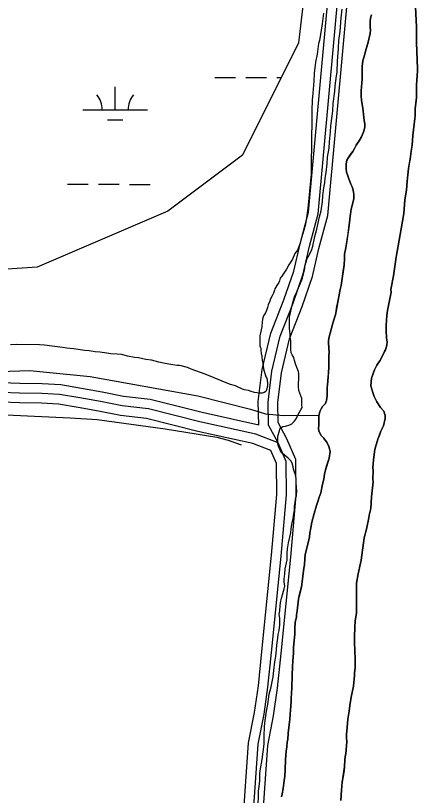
# Model space of a CAD drawing. Extents: x 3219052 to 3256913, y 800770 to 826146.
# Drawn here: x 3245652 to 3246275, y 821259 to 822468 of the extents above; entities that cross this region are included whole.
import ezdxf

# ---------------------------------------------------------------- set-up
doc = ezdxf.new("R2010")
doc.units = 0
for name, color, linetype in [('V-ROAD-CNTR', 7, 'Continuous'), ('V-SITE-VEGE', 7, 'Continuous'), ('V-TOPO-SHOR', 7, 'Continuous'), ('V-WETL-SWMP', 7, 'Continuous')]:
    doc.layers.add(name, color=color, linetype=linetype)

msp = doc.modelspace()

# ---------------------------------------------------------------- linework, layer by layer
at = {"layer": 'V-ROAD-CNTR'}
for points in [[(3246072.4, 821811.9), (3246058.7, 821837), (3246058.2, 821868), (3246063.8, 821914.2), (3246076.2, 821966.7), (3246096, 822017), (3246112, 822063.7), (3246122.2, 822107.2), (3246135.7, 822158.4), (3246186.1, 822708.6), (3246230.8, 823106), (3246238.7, 823136), (3246260.4, 823174.1), (3246264.7, 823213), (3246267.9, 823272), (3246268.1, 823336), (3246263.3, 823423.9), (3246260, 823513.3), (3246266.7, 823571.2), (3246265.8, 823600.4), (3246257.3, 823623.7), (3246248.6, 823630.3)], [(3246028.8, 821833.2), (3246028.1, 821869.5), (3246034.2, 821919.5), (3246047.5, 821975.7), (3246067.9, 822027.4), (3246083.1, 822072), (3246093.1, 822114.4), (3246106.1, 822163.7), (3246156.2, 822711.6), (3246201.3, 823111.5), (3246210.7, 823147.4), (3246231.2, 823183.6), (3246234.8, 823215.5), (3246237.9, 823272.9), (3246238.1, 823335.2), (3246233.3, 823422.6), (3246229.9, 823514.4), (3246236.7, 823572.4), (3246235.9, 823594.7), (3246232.1, 823605.2), (3246229.2, 823607.4)], [(3246058.9, 821805.4), (3246043.8, 821833.1), (3246043.1, 821868.7), (3246049, 821916.8), (3246061.8, 821971.2), (3246081.9, 822022.2), (3246097.6, 822067.8), (3246107.6, 822110.8), (3246120.9, 822161.1), (3246171.2, 822710.1)], [(3246028.8, 821833.2), (3245940.9, 821852.6), (3245860.2, 821872.9), (3245819.1, 821877.7), (3245785.9, 821884.3), (3245754, 821890.1), (3245721.6, 821895.5), (3245692.9, 821897.2), (3245658, 821897.6), (3245630.4, 821898.5)], [(3246019.2, 821211.7), (3246027.7, 821338.1), (3246037, 821384.6), (3246043, 821426.7), (3246048.6, 821480.3), (3246063.5, 821629.9), (3246071.6, 821725.1), (3246071.2, 821776.4), (3246058.9, 821805.4), (3246024.2, 821818.9), (3245937.5, 821838), (3245857.5, 821858.2), (3245816.8, 821862.8), (3245783.1, 821869.5), (3245751.4, 821875.3), (3245719.9, 821880.6), (3245692.4, 821882.2), (3245657.7, 821882.6), (3245630.2, 821883.5)], [(3246004.2, 821213.1), (3246012.8, 821340), (3246022.2, 821387.2), (3246028.2, 821428.6), (3246033.6, 821481.8), (3246048.6, 821631.3), (3246056.6, 821725.7), (3246056.3, 821773.3), (3246047.5, 821793.7), (3246019.8, 821804.5), (3245934, 821823.4), (3245854.8, 821843.4), (3245814.5, 821848), (3245780.3, 821854.8), (3245748.8, 821860.5), (3245718.2, 821865.6), (3245691.9, 821867.3), (3245657.4, 821867.6), (3245630, 821868.5)], [(3245866.7, 819955.1), (3245878.1, 820096.7), (3245892.9, 820275.6), (3245907.9, 820359.4), (3245924.2, 820430.3), (3245935.2, 820468.9), (3245937.9, 820516), (3245943, 820613.4), (3245966, 820826.6), (3245972.4, 820866.3), (3245976.1, 820882.3), (3245987, 820902.2), (3245992.4, 820926.9), (3246000.3, 820956.1), (3246015.2, 821040.2), (3246034.1, 821210.4), (3246042.6, 821336.1), (3246051.8, 821382.1), (3246057.9, 821424.9), (3246063.5, 821478.8), (3246078.4, 821628.5), (3246086.7, 821724.5), (3246086.2, 821779.6), (3246072.4, 821811.9)]]:
    msp.add_lwpolyline(points, dxfattribs=at)
at = {"layer": 'V-SITE-VEGE'}
for p, q in [((3246273.7, 822450.5), (3246272, 822482)), ((3246273.6, 822426.1), (3246273.7, 822450.5)), ((3246274.9, 822386.1), (3246273.6, 822426.1)), ((3246273.3, 822360.3), (3246274.8, 822382.7)), ((3246274.8, 822382.7), (3246274.9, 822386.1)), ((3246273.2, 822341.2), (3246273.3, 822360.3)), ((3246271.2, 822323.5), (3246273.2, 822341.2)), ((3246271.2, 822313.1), (3246271.2, 822323.5)), ((3246267.7, 822282.5), (3246271.2, 822313.1)), ((3246266.7, 822267.3), (3246267.7, 822282.5)), ((3246265.2, 822258.2), (3246266.7, 822267.3)), ((3246263.7, 822245.8), (3246265.2, 822258.2)), ((3246260.8, 822231), (3246263.7, 822245.8)), ((3246258.8, 822211.5), (3246260.8, 822231)), ((3246257.8, 822197.6), (3246258.8, 822211.5)), ((3246255.3, 822182.4), (3246257.8, 822197.6)), ((3246253.8, 822161.4), (3246255.3, 822182.4)), ((3246249.9, 822137.5), (3246253.8, 822161.4)), ((3246242, 822093.7), (3246249.9, 822137.5)), ((3246237.6, 822064.6), (3246242, 822093.7)), ((3246233.7, 822043.6), (3246237.6, 822064.6)), ((3246234.1, 822039.3), (3246233.7, 822043.6)), ((3246230.2, 822018.8), (3246234.1, 822039.3)), ((3246228.3, 822010.7), (3246230.2, 822018.8)), ((3246227.3, 822003.1), (3246228.3, 822010.7)), ((3246226.3, 821987.8), (3246227.3, 822003.1)), ((3246226.2, 821979.7), (3246226.3, 821987.8)), ((3246227.1, 821968.7), (3246226.2, 821979.7)), ((3246226.6, 821953), (3246227.5, 821957.7)), ((3246228, 821962), (3246227.1, 821968.7)), ((3246227.5, 821957.7), (3246228, 821962)), ((3246221.8, 821942.5), (3246223.7, 821947.2)), ((3246223.7, 821947.2), (3246225.6, 821950.1)), ((3246225.6, 821950.1), (3246226.6, 821953)), ((3246211.7, 821926.3), (3246216.5, 821933)), ((3246216.5, 821933), (3246221.8, 821942.5)), ((3246208.3, 821918.7), (3246211.7, 821926.3)), ((3246203.4, 821905.8), (3246208.3, 821918.7)), ((3246202.4, 821893.9), (3246203.4, 821905.8)), ((3246205.7, 821883.9), (3246202.4, 821893.9)), ((3246207.6, 821877.6), (3246205.7, 821883.9)), ((3246211.9, 821869), (3246207.6, 821877.6)), ((3246217.6, 821860.4), (3246211.9, 821869)), ((3246222.8, 821854.7), (3246217.6, 821860.4)), ((3246225.1, 821848), (3246222.8, 821854.7)), ((3246222.2, 821832.2), (3246224.6, 821843.2)), ((3246224.6, 821843.2), (3246225.1, 821848)), ((3246218.3, 821823.7), (3246222.2, 821832.2)), ((3246213.5, 821811.3), (3246218.3, 821823.7)), ((3246208.7, 821795.1), (3246213.5, 821811.3)), ((3246206.7, 821779.3), (3246208.7, 821795.1)), ((3246205.7, 821766.9), (3246206.7, 821779.3)), ((3246206.1, 821762.6), (3246205.7, 821766.9)), ((3246205.6, 821749.3), (3246206.1, 821762.6)), ((3246203.6, 821721.6), (3246206, 821745)), ((3246206, 821745), (3246205.6, 821749.3)), ((3246202.5, 821704), (3246203.6, 821721.6)), ((3246200.1, 821693.5), (3246202.5, 821704)), ((3246199.6, 821689.2), (3246200.1, 821693.5)), ((3246195.7, 821671.5), (3246199.6, 821689.2)), ((3246192.3, 821658.2), (3246195.7, 821671.5)), ((3246187.4, 821623.4), (3246192.3, 821658.2)), ((3246183, 821602.4), (3246187.4, 821623.4)), ((3246180.5, 821588.1), (3246183, 821602.4)), ((3246180.3, 821541.8), (3246180.5, 821588.1)), ((3246178.3, 821528.9), (3246180.3, 821541.8)), ((3246177.8, 821519.9), (3246178.3, 821528.9)), ((3246177.3, 821508.4), (3246177.8, 821516)), ((3246177.8, 821516), (3246177.8, 821519.9)), ((3246177.2, 821497), (3246177.3, 821508.4)), ((3246177.6, 821482.6), (3246177.2, 821497)), ((3246178.5, 821471.2), (3246177.6, 821482.6)), ((3246178.5, 821456.4), (3246178.5, 821471.2)), ((3246177.5, 821448.8), (3246178.5, 821456.4)), ((3246175.5, 821428.2), (3246177.5, 821444.5)), ((3246177.5, 821444.5), (3246177.5, 821448.8)), ((3246172.1, 821411.1), (3246175.5, 821428.2)), ((3246170.1, 821398.2), (3246172.1, 821411.1)), ((3246167.1, 821376.7), (3246169.1, 821389.6)), ((3246169.1, 821389.6), (3246170.1, 821398.2)), ((3246166.1, 821363.9), (3246167.1, 821376.7)), ((3246165.1, 821352.9), (3246166.1, 821363.9)), ((3246165.1, 821347.6), (3246165.1, 821352.9)), ((3246164, 821323.8), (3246165.5, 821342.4)), ((3246165.5, 821342.4), (3246165.1, 821347.6)), ((3246162.5, 821313.8), (3246163, 821318.5)), ((3246163, 821318.5), (3246164, 821323.8)), ((3246162, 821302.8), (3246162.5, 821313.8)), ((3246158.1, 821279), (3246162, 821302.8)), ((3246157.1, 821266.6), (3246158.1, 821279)), ((3246156.1, 821250.8), (3246157.1, 821266.6))]:
    msp.add_line(p, q, dxfattribs=at)
for points in [[(3246123.1, 822156.2), (3246125.7, 822165.7), (3246127.7, 822179.9), (3246128.3, 822189), (3246129.8, 822201.1), (3246131.4, 822209.2), (3246131.9, 822216.3), (3246133.4, 822224.8), (3246135, 822238.5), (3246135.5, 822248.6), (3246138.1, 822262.7), (3246138.6, 822272.8), (3246140.2, 822288), (3246140.7, 822297.6), (3246142.8, 822312.2), (3246143.8, 822320.8), (3246144.3, 822331.9), (3246146.9, 822350.6), (3246147.5, 822359.2), (3246149.5, 822374.9), (3246150.5, 822380.4), (3246151.1, 822397.6), (3246152.7, 822417.3), (3246153.2, 822430), (3246154.8, 822443.6), (3246156.8, 822464.8), (3246158.4, 822478.5)], [(3246129.1, 822472), (3246127, 822455.8)], [(3246203.7, 822469.4), (3246202.7, 822466.6), (3246201.7, 822460.8), (3246201.7, 822450.3), (3246202.1, 822445.6), (3246201.6, 822440.8), (3246198.2, 822425.1), (3246194.8, 822415), (3246192.9, 822406.9), (3246190, 822398.4), (3246189, 822389.3), (3246189.4, 822370.2), (3246187.8, 822351.6), (3246187.8, 822343.5), (3246188.3, 822337.3), (3246189.2, 822330.6), (3246190.1, 822324.9), (3246192.4, 822305.8), (3246193.3, 822300.5), (3246193.3, 822295.8), (3246191.9, 822289.1), (3246188, 822280.5), (3246184.6, 822274.3), (3246181.7, 822270.5), (3246179.8, 822267.2), (3246177.4, 822262.4), (3246174.5, 822257.7), (3246167.8, 822248.1), (3246165.4, 822243.9), (3246164.4, 822238.6), (3246164.4, 822230.5), (3246164.8, 822225.3), (3246166.7, 822220), (3246168.1, 822216.7), (3246171.4, 822207.1), (3246173.8, 822202.8), (3246174.7, 822199.4), (3246175.7, 822194.7), (3246176.1, 822191.3), (3246176.1, 822184.2), (3246172.2, 822168), (3246170.7, 822157), (3246169.7, 822147.4), (3246168.7, 822139.8), (3246163.8, 822107.9), (3246161.9, 822098.3), (3246161.8, 822091.6), (3246161.3, 822081.2), (3246157.9, 822060.6), (3246156.4, 822049.7), (3246154.9, 822043.5)], [(3246127, 822455.8), (3246125.5, 822445.7), (3246122.9, 822430), (3246121.4, 822425), (3246119.3, 822408.3), (3246116.7, 822396.2), (3246114.7, 822379), (3246114.1, 822366.9), (3246112.6, 822348.2), (3246111.5, 822337.1), (3246111, 822321.4), (3246110.9, 822296.2), (3246110.4, 822285.6), (3246110.2, 822222.9), (3246105, 822169.3), (3246103.4, 822158.2), (3246101.4, 822144.6), (3246098.8, 822135.5), (3246095.2, 822123.4), (3246093.2, 822115.3), (3246089.1, 822104.7), (3246084.6, 822099.2), (3246081, 822090.6), (3246075.4, 822081.5), (3246071.9, 822074.9), (3246064.8, 822064.3), (3246062.2, 822061.3), (3246060.7, 822056.8), (3246059.7, 822054.3), (3246056.6, 822049.7), (3246053.6, 822044.7), (3246053.1, 822042.7), (3246051.6, 822037.6), (3246049.5, 822033.6), (3246046.5, 822028), (3246046, 822025.5), (3246043.4, 822019.9), (3246042.4, 822015.4), (3246040.9, 822010.8), (3246039.3, 822007.3), (3246036.3, 822002.8), (3246035.3, 821999.7), (3246034.3, 821993.7), (3246033.7, 821985.6), (3246030.6, 821971.5), (3246030.6, 821962.9), (3246030.6, 821956.3), (3246031.1, 821954.3), (3246032.1, 821952.3), (3246032.1, 821947.7), (3246032.6, 821945.7), (3246032.6, 821943.7), (3246033.6, 821941.1), (3246033.6, 821939.1), (3246034.1, 821934.1), (3246035.1, 821929), (3246036.1, 821920.4), (3246039.6, 821907.8), (3246041.1, 821905.7), (3246042.1, 821898.7), (3246042.1, 821893.6), (3246041, 821887.6), (3246039.5, 821885.5), (3246037, 821883.5), (3246033.9, 821882.5), (3246030.4, 821882.5), (3246022.3, 821883.6), (3246016.8, 821885.1), (3246012.7, 821886.6), (3246006.2, 821887.6), (3245997.6, 821891.2), (3245992.5, 821893.8), (3245985, 821896.3), (3245978.4, 821898.8), (3245959.7, 821906.5), (3245945.6, 821912.1), (3245923.9, 821919.7), (3245918.3, 821922.3), (3245908.2, 821925.3), (3245905.7, 821925.8), (3245902.2, 821925.8), (3245895.6, 821926.4), (3245889.5, 821927.9), (3245881, 821929.4), (3245873.9, 821931), (3245862.3, 821934), (3245853.7, 821935.1), (3245842.1, 821937.6), (3245836, 821938.1), (3245824.9, 821940.2), (3245816.3, 821942.8), (3245809.2, 821943.3), (3245799.1, 821943.8), (3245793.1, 821944.8), (3245782, 821946.4), (3245774.9, 821946.9), (3245765.8, 821948.5), (3245759.2, 821949), (3245741.5, 821951.6), (3245730.9, 821952.6), (3245724.4, 821953.6)], [(3246050.9, 821442.8), (3246052.4, 821452.4), (3246053.5, 821466.1), (3246055, 821474.2), (3246056.1, 821484.8), (3246056.6, 821491.8), (3246058.1, 821502.4), (3246058.7, 821508.5), (3246060.2, 821514.6), (3246061.2, 821523.2), (3246061.3, 821533.3), (3246060.3, 821539.8), (3246061.3, 821544.9), (3246061.8, 821552.5), (3246062.3, 821557.5), (3246063.9, 821564.6), (3246065.4, 821569.6), (3246067.4, 821575.7), (3246068, 821579.2), (3246069, 821583.3), (3246068, 821589.8), (3246068, 821593.9), (3246069, 821602.5), (3246069.6, 821610), (3246072.6, 821624.2), (3246072.7, 821634.3), (3246073.2, 821641.4), (3246074.7, 821650.5), (3246078.3, 821666.1), (3246078.8, 821672.2), (3246080.4, 821681.8), (3246081.9, 821687.8), (3246083.4, 821696.4), (3246084, 821700.5), (3246084, 821707.5), (3246085, 821712.6), (3246085.5, 821718.1), (3246087.1, 821723.2), (3246087.6, 821731.3), (3246087.1, 821736.3), (3246086.6, 821743.9), (3246086.6, 821750), (3246085.6, 821756), (3246084.1, 821760.1), (3246082.6, 821764.6), (3246082.1, 821768.2), (3246080.6, 821774.2), (3246078.6, 821777.8), (3246074.6, 821781.8), (3246068.5, 821786.4), (3246064.5, 821790), (3246062, 821794), (3246059.5, 821800.6), (3246058.5, 821804.1), (3246058.5, 821816.2), (3246061.1, 821824.3), (3246061.6, 821826.9), (3246063.6, 821829.4), (3246066.1, 821830.9), (3246070.2, 821831.4), (3246076.8, 821833.4), (3246080.3, 821834.9), (3246083.8, 821838.9), (3246086.9, 821843), (3246089.4, 821848.5), (3246094.5, 821857.6), (3246096, 821860.6), (3246095.5, 821864.7), (3246095.6, 821874.3), (3246091.1, 821886.9), (3246090.6, 821893), (3246090.6, 821899), (3246091.1, 821903.6), (3246091.1, 821912.7), (3246090.6, 821916.2), (3246087.6, 821922.3), (3246086.1, 821926.8), (3246084.1, 821933.4), (3246083.1, 821938), (3246080.6, 821942), (3246079.1, 821945.1), (3246078.6, 821950.6), (3246078.6, 821964.3), (3246077.6, 821969.3), (3246077.7, 821975.9), (3246077.2, 821977.9), (3246076.2, 821984.5), (3246076.2, 822000.6), (3246080.8, 822019.3), (3246084.4, 822032), (3246087.9, 822040), (3246096.6, 822061.2), (3246099.7, 822073.3), (3246100.7, 822081.4), (3246103.8, 822091.5), (3246105.3, 822094), (3246110.4, 822104.1), (3246112.4, 822110.7), (3246116, 822125.9), (3246119, 822137), (3246123.1, 822156.2)], [(3246154.9, 822043.5), (3246152, 822026.8), (3246147.6, 822004.4), (3246145.7, 821998.2), (3246143.7, 821991.5), (3246139.3, 821975.8), (3246137.9, 821970.1), (3246136.9, 821964.3), (3246136.9, 821960.5), (3246137.8, 821945.2), (3246137.3, 821941.4), (3246137.3, 821938.1), (3246137.7, 821932.4), (3246137.7, 821920.9), (3246136.7, 821916.1), (3246136.6, 821908), (3246135.6, 821895.2), (3246135.1, 821891.8), (3246135.1, 821878.4), (3246134.1, 821871.3), (3246132.2, 821866.5), (3246127.8, 821861.8), (3246125.4, 821858.5), (3246124, 821855.1), (3246122.5, 821849.9), (3246122, 821846.1), (3246122, 821833.2), (3246121.5, 821827.9), (3246121.9, 821824.1), (3246125.3, 821817.4), (3246129.5, 821813.1), (3246131.4, 821810.2), (3246134.3, 821806.4), (3246137.6, 821799.7), (3246138.5, 821796.4), (3246139.5, 821792.1), (3246138, 821781.6), (3246131.7, 821761.5), (3246130.7, 821756.8), (3246129.7, 821749.1), (3246127.8, 821741.5), (3246124.8, 821728.2), (3246121.9, 821719.6), (3246121, 821716.3), (3246118.1, 821708.2), (3246114.7, 821695.8), (3246111.3, 821682.4), (3246109.8, 821673.8), (3246107.9, 821665.3), (3246107.4, 821660), (3246105.4, 821650.5), (3246101, 821632.4), (3246100, 821625.7), (3246099.5, 821616.1), (3246098.5, 821611.4), (3246095.6, 821585.6), (3246095.1, 821582.3), (3246090.2, 821563.2), (3246088.2, 821545.1), (3246087.2, 821538.9), (3246087.2, 821535.5), (3246085.3, 821527), (3246084.7, 821517.9), (3246084.7, 821509.3), (3246082.7, 821488.3), (3246082.7, 821479.3), (3246081.6, 821467.3), (3246081.1, 821458.3), (3246080.6, 821445.4), (3246080, 821425.8), (3246079, 821409.1), (3246079, 821404.8), (3246078.5, 821397.2), (3246077.4, 821384.8), (3246076.9, 821376.7), (3246074.5, 821355.2), (3246073.9, 821345.2), (3246073, 821341.9), (3246072.4, 821333.3), (3246071.5, 821327.1), (3246070.4, 821314.2), (3246069.9, 821298.5), (3246069.4, 821288.4), (3246068.4, 821281.8), (3246067.4, 821273.6), (3246066.4, 821269.4), (3246065, 821261.2), (3246064, 821256.5)], [(3245724.4, 821953.6), (3245696.6, 821957.2), (3245688.5, 821957.8), (3245653.1, 821957.9), (3245643.5, 821957.4)], [(3246028.1, 821236.2), (3246028.2, 821265.5), (3246029.7, 821276.1), (3246030.2, 821282.7), (3246030.3, 821292.8), (3246031.3, 821299.9), (3246033.9, 821314.5), (3246037, 821338.3), (3246037, 821349.9), (3246037.6, 821365.6), (3246038.6, 821374.7), (3246040.6, 821389.3), (3246042.7, 821399.9), (3246044.8, 821415.6), (3246047.8, 821427.2), (3246050.9, 821442.8)]]:
    msp.add_lwpolyline(points, dxfattribs=at)
at = {"layer": 'V-TOPO-SHOR'}
for points in [[(3246272, 822482), (3246273.7, 822450.5), (3246273.6, 822426.1), (3246274.9, 822386.1), (3246274.8, 822382.7), (3246273.3, 822360.3), (3246273.2, 822341.2), (3246272.7, 822336.4), (3246271.2, 822323.5), (3246271.2, 822313.1), (3246270.7, 822308.8), (3246267.7, 822282.5), (3246266.7, 822267.3), (3246265.2, 822258.2), (3246263.7, 822245.8), (3246262.2, 822238.6), (3246260.8, 822231), (3246258.8, 822211.5), (3246257.8, 822197.6), (3246255.3, 822182.4), (3246254.8, 822174.7), (3246253.8, 822161.4), (3246249.9, 822137.5), (3246242, 822093.7), (3246237.6, 822064.6), (3246233.7, 822043.6), (3246234.1, 822039.3), (3246230.2, 822018.8), (3246228.3, 822010.7), (3246227.3, 822003.1), (3246226.8, 821996.4), (3246226.3, 821987.8), (3246226.2, 821979.7), (3246227.1, 821968.7), (3246228, 821962), (3246227.5, 821957.7), (3246226.6, 821953), (3246225.6, 821950.1), (3246223.7, 821947.2), (3246221.8, 821942.5), (3246216.5, 821933), (3246211.7, 821926.3), (3246208.3, 821918.7), (3246203.4, 821905.8), (3246202.4, 821893.9), (3246205.7, 821883.9), (3246207.6, 821877.6), (3246209, 821874.8), (3246211.9, 821869), (3246217.6, 821860.4), (3246222.8, 821854.7), (3246225.1, 821848), (3246224.6, 821843.2), (3246222.2, 821832.2), (3246219.8, 821827), (3246218.3, 821823.7), (3246215.9, 821817.5), (3246213.5, 821811.3), (3246208.7, 821795.1), (3246206.7, 821779.3), (3246205.7, 821766.9), (3246206.1, 821762.6), (3246205.6, 821749.3), (3246206, 821745), (3246203.6, 821721.6), (3246202.5, 821704), (3246200.1, 821693.5), (3246199.6, 821689.2)], [(3246164.4, 822230.5), (3246164.4, 822234.8), (3246164.4, 822238.6), (3246165.4, 822243.9), (3246167.8, 822248.1), (3246172.1, 822254.3), (3246174.5, 822257.7), (3246177.4, 822262.4), (3246179.8, 822267.2), (3246181.7, 822270.5), (3246184.6, 822274.3), (3246188, 822280.5), (3246191.9, 822289.1), (3246193.3, 822295.8), (3246193.3, 822300.5), (3246192.4, 822305.8), (3246190.1, 822324.9), (3246189.2, 822330.6), (3246188.3, 822337.3), (3246187.8, 822343.5), (3246187.8, 822351.6), (3246189.4, 822370.2), (3246189, 822389.3), (3246190, 822398.4), (3246192.9, 822406.9), (3246194.8, 822415.1), (3246198.2, 822425.1), (3246201.6, 822440.8), (3246202.1, 822445.6), (3246201.7, 822450.3), (3246201.7, 822457), (3246201.7, 822460.8), (3246202.7, 822466.6), (3246203.7, 822469.4)], [(3246085.3, 821527), (3246087.2, 821535.5), (3246087.2, 821538.9), (3246088.2, 821545.1), (3246090.2, 821563.2), (3246092.1, 821570.8), (3246095.1, 821582.3), (3246095.6, 821585.6), (3246096.6, 821594.7), (3246098.5, 821611.4), (3246099.5, 821616.1), (3246100, 821625.7), (3246101, 821632.4), (3246102.5, 821638.6), (3246105.4, 821650.5), (3246107.4, 821660), (3246107.9, 821665.3), (3246109.8, 821673.8), (3246111.3, 821682.4), (3246114.7, 821695.8), (3246118.1, 821708.2), (3246121, 821716.3), (3246121.9, 821719.6), (3246124.8, 821728.2), (3246127.8, 821741.5), (3246129.7, 821749.1), (3246130.7, 821756.8), (3246131.7, 821761.5), (3246134.1, 821769.2), (3246135.6, 821773.9), (3246138, 821781.6), (3246139.5, 821792.1), (3246138.5, 821796.4), (3246137.6, 821799.7), (3246134.3, 821806.4), (3246131.4, 821810.2), (3246129.5, 821813.1), (3246125.3, 821817.4), (3246121.9, 821824.1), (3246121.5, 821827.9), (3246122, 821833.2), (3246122, 821841.3), (3246122, 821846.1), (3246122.5, 821849.9), (3246124, 821855.1), (3246125.4, 821858.5), (3246127.8, 821861.8), (3246132.2, 821866.5), (3246134.1, 821871.3), (3246134.6, 821875.1), (3246135.1, 821878.4), (3246135.1, 821882.3), (3246135.1, 821886.6), (3246135.1, 821891.8), (3246135.6, 821895.2), (3246136.1, 821902.3), (3246136.6, 821908), (3246136.7, 821912.8), (3246136.7, 821916.1), (3246137.7, 821920.9), (3246137.7, 821928.5), (3246137.7, 821932.4), (3246137.3, 821938.1), (3246137.3, 821941.4), (3246137.8, 821945.2), (3246136.9, 821960.5), (3246136.9, 821964.3), (3246137.9, 821970.1), (3246139.3, 821975.8), (3246143.7, 821991.5), (3246145.7, 821998.2), (3246147.6, 822004.4), (3246148.6, 822009.6), (3246149.5, 822014.4), (3246152, 822026.8), (3246153.5, 822035.4), (3246154.9, 822043.5), (3246156.4, 822049.7), (3246157.9, 822060.6), (3246160.3, 822075.4), (3246161.3, 822081.2), (3246161.8, 822091.6), (3246161.9, 822098.3), (3246163.8, 822107.9), (3246164.8, 822114.5), (3246167.3, 822130.3), (3246168.7, 822139.8), (3246169.7, 822147.4), (3246170.7, 822157), (3246171.7, 822164.1), (3246172.2, 822168), (3246176.1, 822184.2), (3246176.1, 822191.3), (3246175.7, 822194.7), (3246174.7, 822199.4), (3246173.8, 822202.8), (3246171.4, 822207.1), (3246168.1, 822216.7), (3246166.7, 822220), (3246164.8, 822225.3), (3246164.4, 822230.5)], [(3245015.3, 822080.5), (3245033.8, 822037.5), (3245039.8, 822029.4), (3245050.6, 822015.5), (3245063.5, 822003.8), (3245078.1, 821993.2), (3245095.8, 821985.1), (3245116.2, 821977.2), (3245299.2, 821895), (3245362.5, 821869.3), (3245376, 821864.2), (3245398.5, 821857.2), (3245415.6, 821854.2), (3245427, 821852.9), (3245448, 821852.6), (3245474.2, 821854.6), (3245636.9, 821849.3), (3245736.3, 821844.6), (3245778.3, 821841.7), (3245883.7, 821827.3), (3245963.5, 821814.2), (3245981.2, 821809.6), (3246001.3, 821802.4)], [(3245626.5, 821916.3), (3245673.7, 821917.8), (3245699.5, 821915.2), (3245767.3, 821908.7), (3245934.4, 821878.3), (3246015.7, 821858), (3246039.2, 821850.5), (3246067.3, 821847.9), (3246122.4, 821848.6)], [(3246199.6, 821689.2), (3246195.7, 821671.5), (3246192.3, 821658.2), (3246187.4, 821623.4), (3246183, 821602.4), (3246180.5, 821588.1), (3246180.5, 821582.4), (3246180.4, 821567.6), (3246180.3, 821549.9), (3246180.3, 821541.8), (3246178.3, 821528.9), (3246177.8, 821519.9), (3246177.8, 821516), (3246177.3, 821508.4), (3246177.2, 821497), (3246177.6, 821482.6), (3246178.5, 821471.2), (3246178.5, 821463.5), (3246178.5, 821456.4), (3246177.5, 821448.8), (3246177.5, 821444.5), (3246175.5, 821428.2), (3246172.1, 821411.1), (3246170.1, 821398.2), (3246169.1, 821389.6), (3246167.1, 821376.7), (3246166.1, 821363.9), (3246165.1, 821352.9), (3246165.1, 821347.6), (3246165.5, 821342.4), (3246165, 821335.7), (3246164, 821323.8), (3246163, 821318.5), (3246162.5, 821313.8), (3246162, 821302.8), (3246161, 821296.6), (3246158.1, 821279), (3246157.1, 821266.6), (3246156.1, 821250.8)], [(3246064, 821256.5), (3246065, 821261.2), (3246066.4, 821269.4), (3246067.4, 821273.6), (3246068.4, 821281.8), (3246069.4, 821288.4), (3246069.9, 821298.4), (3246070.4, 821314.2), (3246071.5, 821327.1), (3246072.4, 821333.3), (3246073, 821341.9), (3246073.9, 821345.2), (3246074.5, 821355.2), (3246076.9, 821376.7), (3246077.4, 821384.8), (3246078.5, 821397.2), (3246079, 821404.8), (3246079, 821409.1), (3246080, 821425.8), (3246080.6, 821445.4), (3246081.1, 821458.3), (3246081.6, 821467.3), (3246082.7, 821479.3), (3246082.7, 821488.3), (3246084.7, 821509.3), (3246084.7, 821517.9), (3246085.3, 821527)]]:
    msp.add_lwpolyline(points, dxfattribs=at)
at = {"layer": 'V-WETL-SWMP'}
for p, q in [((3245960.7, 822372.5), (3245992.7, 822372.5)), ((3246008.7, 822372.4), (3246040.7, 822372.4)), ((3246056.7, 822372.3), (3246063.5, 822372.3)), ((3245806, 822322.1), (3245806.1, 822358.1)), ((3245756, 822322.2), (3245856, 822322)), ((3245794, 822306.7), (3245818, 822306.7)), ((3245732.3, 822206.8), (3245764.3, 822206.8)), ((3245780.3, 822206.7), (3245812.3, 822206.7)), ((3245828.3, 822206.6), (3245860.3, 822206.6))]:
    msp.add_line(p, q, dxfattribs=at)
msp.add_lwpolyline([(3246119.2, 822672.1), (3246090.2, 822425.9), (3246003.4, 822252.1), (3245887.7, 822165.2), (3245685.1, 822078.3), (3245468, 822063.8), (3245279.9, 822136.2), (3245193.1, 822266.6), (3245135.2, 822411.4), (3245193.1, 822527.3)], dxfattribs=at)
for centre, start, end in [((3245750.8, 822322.7), 359.1081, 40.6518), ((3245861.2, 822322.5), 139.1081, 180.6517)]:
    msp.add_arc(centre, 35.2, start, end, dxfattribs=at)

doc.saveas('drawing.dxf')
